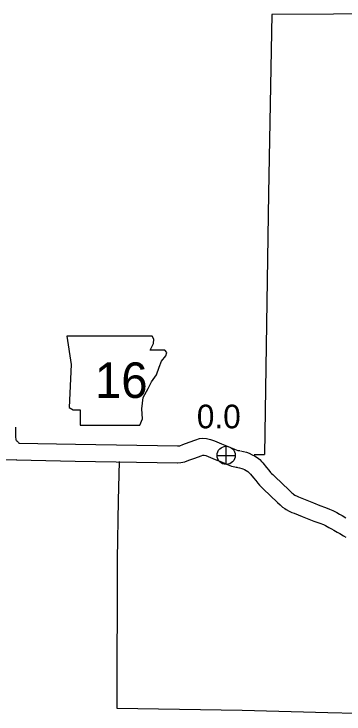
# Model space of a CAD drawing. Extents: x -939622 to -934245, y 1383184 to 1385301.
# Drawn here: x -936444.31 to -936426.61, y 1384960.39 to 1384997.89 of the extents above; entities that cross this region are included whole.
import ezdxf

# ---------------------------------------------------------------- set-up
doc = ezdxf.new("R2010")
doc.units = 0
for name, color, linetype in [('10', 7, 'Continuous'), ('2', 7, 'Continuous'), ('21', 7, 'Continuous'), ('25', 7, 'Continuous'), ('26', 7, 'Continuous'), ('8', 7, 'Continuous')]:
    doc.layers.add(name, color=color, linetype=linetype)

msp = doc.modelspace()

# ---------------------------------------------------------------- linework, layer by layer
at = {"layer": '10'}
for points in [[(-936444.225, 1384975.767), (-936444.229, 1384975.372), (-936444.22, 1384975.199), (-936444.213, 1384975.128), (-936444.208, 1384975.097), (-936444.201, 1384975.081), (-936444.184, 1384975.058), (-936444.165, 1384975.031), (-936444.152, 1384975.019), (-936444.063, 1384974.928), (-936444.039, 1384974.9), (-936444.037, 1384974.899), (-936444.008, 1384974.882)], [(-936435.544, 1384974.756), (-936435.533, 1384974.756), (-936435.451, 1384974.757), (-936435.412, 1384974.765), (-936435.251, 1384974.83), (-936434.907, 1384974.949), (-936434.559, 1384975.08), (-936434.362, 1384975.143), (-936434.198, 1384975.161), (-936433.979, 1384975.154), (-936433.763, 1384975.103), (-936433.559, 1384975.028), (-936433.17, 1384974.863), (-936432.827, 1384974.723), (-936432.488, 1384974.574), (-936432.384, 1384974.538), (-936432.293, 1384974.516), (-936432.201, 1384974.501)], [(-936444.047, 1384974.897), (-936441.016, 1384974.841)], [(-936441.017, 1384974.841), (-936435.516, 1384974.756)], [(-936444.154, 1384974), (-936446.701, 1384973.966), (-936453.939, 1384974.057), (-936454.668, 1384974.069), (-936461.909, 1384974.19), (-936466.607, 1384974.304), (-936468.968, 1384974.362)], [(-936432.157, 1384974.492), (-936432.005, 1384974.453), (-936431.843, 1384974.415), (-936431.688, 1384974.361), (-936431.537, 1384974.285), (-936431.411, 1384974.218), (-936431.268, 1384974.134), (-936431.121, 1384974.024), (-936431.033, 1384973.927), (-936430.952, 1384973.849), (-936430.762, 1384973.605), (-936430.641, 1384973.462), (-936430.546, 1384973.337), (-936430.487, 1384973.273), (-936430.432, 1384973.214), (-936430.324, 1384973.111), (-936429.545, 1384972.375), (-936429.408, 1384972.243), (-936429.358, 1384972.196), (-936429.309, 1384972.167), (-936429.241, 1384972.123), (-936429.12, 1384972.054), (-936429.053, 1384972.02), (-936428.965, 1384971.989), (-936428.516, 1384971.818), (-936428.243, 1384971.707), (-936427.894, 1384971.566), (-936427.591, 1384971.451), (-936427.377, 1384971.374), (-936427.208, 1384971.3), (-936426.992, 1384971.182), (-936426.851, 1384971.106), (-936426.697, 1384971.022), (-936426.51, 1384970.908)], [(-936444.168, 1384974), (-936441.032, 1384973.941)], [(-936441.031, 1384973.941), (-936435.53, 1384973.856)], [(-936435.513, 1384973.856), (-936435.356, 1384973.858), (-936435.15, 1384973.9), (-936434.934, 1384973.988), (-936434.602, 1384974.102), (-936434.263, 1384974.23), (-936434.172, 1384974.259), (-936434.163, 1384974.26), (-936434.1, 1384974.258), (-936434.022, 1384974.239), (-936433.89, 1384974.191), (-936433.515, 1384974.032), (-936433.178, 1384973.894), (-936432.819, 1384973.737), (-936432.64, 1384973.674), (-936432.467, 1384973.632), (-936432.338, 1384973.612)], [(-936432.382, 1384973.621), (-936432.22, 1384973.579), (-936432.095, 1384973.55), (-936432.041, 1384973.531), (-936431.952, 1384973.486), (-936431.851, 1384973.432), (-936431.767, 1384973.383), (-936431.729, 1384973.355), (-936431.679, 1384973.3), (-936431.623, 1384973.246), (-936431.461, 1384973.038), (-936431.344, 1384972.898), (-936431.236, 1384972.758), (-936431.146, 1384972.66), (-936431.07, 1384972.58), (-936430.945, 1384972.459), (-936430.167, 1384971.724), (-936430.029, 1384971.592), (-936429.9, 1384971.469), (-936429.782, 1384971.401), (-936429.712, 1384971.355), (-936429.546, 1384971.261), (-936429.409, 1384971.192), (-936429.276, 1384971.144), (-936428.845, 1384970.98), (-936428.58, 1384970.873), (-936428.223, 1384970.728), (-936427.903, 1384970.607), (-936427.711, 1384970.538), (-936427.605, 1384970.491), (-936427.42, 1384970.391), (-936427.28, 1384970.315), (-936427.147, 1384970.242), (-936426.975, 1384970.138), (-936426.834, 1384970.053), (-936426.632, 1384969.932), (-936426.509, 1384969.866)]]:
    msp.add_lwpolyline(points, dxfattribs=at)
at = {"layer": '2'}
for points in [[(-936423.855, 1384997.892), (-936430.469, 1384997.867), (-936430.652, 1384988.271)], [(-936430.652, 1384988.271), (-936430.869, 1384974.287)], [(-936431.424, 1384974.289), (-936430.869, 1384974.287)]]:
    msp.add_lwpolyline(points, dxfattribs=at)
at = {"layer": '21'}
msp.add_lwpolyline([(-936441.467, 1384980.642), (-936441.239, 1384979.119), (-936441.34, 1384976.81), (-936441.137, 1384976.683), (-936440.756, 1384976.683), (-936440.756, 1384975.871), (-936437.559, 1384975.871), (-936437.407, 1384976.201), (-936437.458, 1384976.734), (-936437.381, 1384977.343), (-936437.102, 1384977.825), (-936436.925, 1384978.18), (-936436.671, 1384978.561), (-936436.519, 1384978.967), (-936436.392, 1384979.297), (-936436.163, 1384979.576), (-936436.113, 1384979.753), (-936436.214, 1384979.88), (-936437.001, 1384979.88), (-936436.823, 1384980.236), (-936436.798, 1384980.464), (-936436.903, 1384980.639)], close=True, dxfattribs=at)
at = {"layer": '26'}
for p, q in [((-936432.928, 1384973.758), (-936432.928, 1384974.733)), ((-936433.415, 1384974.246), (-936432.44, 1384974.246))]:
    msp.add_line(p, q, dxfattribs=at)
msp.add_circle((-936432.928, 1384974.246), 0.487, dxfattribs=at)
at = {"layer": '8'}
for points in [[(-936438.669, 1384973.927), (-936438.72, 1384971.821)], [(-936438.72, 1384971.821), (-936438.78, 1384968.692), (-936438.8, 1384960.699), (-936432.068, 1384960.593), (-936427.473, 1384960.467), (-936424.431, 1384960.408), (-936423.679, 1384960.392)]]:
    msp.add_lwpolyline(points, dxfattribs=at)

# ---------------------------------------------------------------- texts
at = {"layer": '21'}
msp.add_text('16', height=1.9008, dxfattribs=at).set_placement((-936439.967, 1384977.325))
at = {"layer": '25'}
msp.add_text('0.0', height=1.2672, dxfattribs=at).set_placement((-936434.5, 1384975.696))

doc.saveas('drawing.dxf')
